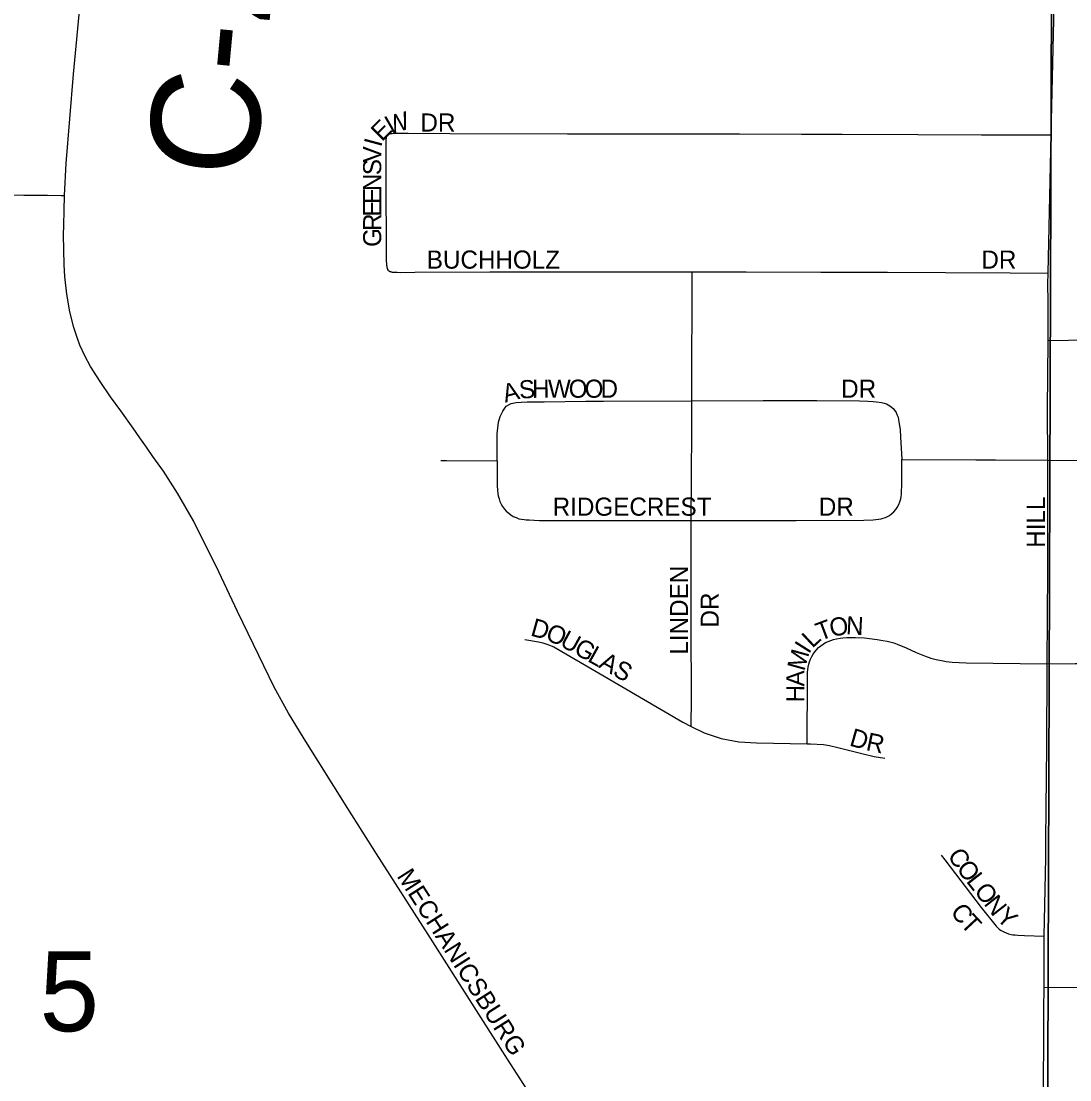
# Model space of a CAD drawing. Extents: x 1985906 to 2360102, y 891258 to 1222054.
# Drawn here: x 2116966 to 2119861, y 1022506 to 1025429 of the extents above; entities that cross this region are included whole.
import ezdxf

# ---------------------------------------------------------------- set-up
doc = ezdxf.new("R2010")
doc.units = 0
for name, color, linetype in [('GM_X_City_Street', 7, 'Continuous'), ('GM_X_City_Street_Text', 7, 'Continuous'), ('GM_X_County_Road', 7, 'Continuous'), ('GM_X_County_Road_Text', 7, 'Continuous'), ('GM_X_Section', 7, 'Continuous'), ('GM_X_Section_Text', 7, 'Continuous')]:
    doc.layers.add(name, color=color, linetype=linetype)

msp = doc.modelspace()

# ---------------------------------------------------------------- linework, layer by layer
at = {"layer": 'GM_X_City_Street'}
for points in [[(2119809.9, 1025114.6), (2119818.9, 1025512.3), (2119819, 1025514.2)], [(2117980.2, 1024740.1), (2117978.5, 1024742.9), (2117977.8, 1024744.1), (2117977.3, 1024745.4), (2117976.8, 1024746.8), (2117976.3, 1024748.8), (2117975.9, 1024751.1), (2117975.4, 1024754.4), (2117975, 1024758.5), (2117974.5, 1024766.7), (2117974.5, 1024778), (2117974.5, 1024785.3), (2117973.8, 1024994.6), (2117973.7, 1025052.2), (2117973.7, 1025098.3), (2117973.8, 1025101.2), (2117973.8, 1025103.9), (2117974, 1025105.3), (2117974.1, 1025106.9), (2117974.4, 1025109.2), (2117974.6, 1025110), (2117974.9, 1025110.8), (2117975.2, 1025111.6), (2117975.6, 1025112.4), (2117976.5, 1025113.8), (2117977.6, 1025114.7), (2117978.7, 1025115.6), (2117979.5, 1025116.1), (2117980.6, 1025116.6), (2117981.6, 1025117), (2117984.1, 1025117.8), (2117987, 1025118.4), (2117990, 1025118.8), (2117994.3, 1025119.2), (2117999.6, 1025119.3), (2118004.5, 1025119.3), (2118018.3, 1025119.3), (2118034.6, 1025119.4), (2118149.3, 1025118.3), (2118474.2, 1025117.3), (2118736.1, 1025117.2), (2118948.9, 1025117.7), (2119120.4, 1025117), (2119232.6, 1025116.6), (2119441.5, 1025115.9), (2119617.3, 1025115.2), (2119744.3, 1025114.8), (2119809.9, 1025114.6)], [(2119801.3, 1024733.2), (2119809.9, 1025114.6)], [(2116299.1, 1024961.3), (2116334.5, 1024960.3), (2116432.8, 1024957.3), (2116580.2, 1024953.2), (2116808, 1024950), (2116972.9, 1024948), (2117038.2, 1024948.1), (2117076.5, 1024947.3), (2117085.8, 1024947.1)], [(2118388.3, 1022439), (2118308.1, 1022563.5), (2118228.9, 1022687.5), (2118089.3, 1022907.4), (2117946.6, 1023130.3), (2117868, 1023254.9), (2117747.1, 1023447.7), (2117703.8, 1023518.7), (2117664.6, 1023590.5), (2117621.6, 1023678), (2117563.3, 1023799.4), (2117511.2, 1023908.3), (2117441.4, 1024049), (2117397.2, 1024126.1), (2117358.6, 1024186), (2117329.5, 1024226.8), (2117311.7, 1024252.8), (2117293.5, 1024278.3), (2117275.3, 1024305.4), (2117240.9, 1024353.3), (2117212.8, 1024391.8), (2117183.6, 1024433.5), (2117156.8, 1024475.7), (2117141.5, 1024504.5), (2117127.7, 1024533.8), (2117121.1, 1024552.3), (2117111.3, 1024582.8), (2117100.5, 1024626.4), (2117091.6, 1024674.8), (2117085.9, 1024723.5), (2117084.1, 1024756.2), (2117082.7, 1024838.4), (2117083.9, 1024865.6)], [(2117980.2, 1024740.1), (2117982.3, 1024738.4), (2117983.7, 1024737.7), (2117985.2, 1024737.2), (2117986.7, 1024736.7), (2117988.5, 1024736.3), (2117990.5, 1024736), (2117992.7, 1024735.7), (2117995.7, 1024735.6), (2118003.6, 1024735.5), (2118014, 1024735.2), (2118052.9, 1024735.7), (2118259.7, 1024736.3), (2118557.8, 1024736.7), (2118818, 1024737.1)], [(2118817.8, 1024380.6), (2118817.8, 1024390.5), (2118818, 1024737.1)], [(2118818, 1024737.1), (2118824.9, 1024737.1), (2118967.6, 1024736.7), (2119173.8, 1024736.2), (2119357.6, 1024735.7), (2119517.5, 1024735.2), (2119696.3, 1024733.9), (2119801.3, 1024733.2)], [(2119800.9, 1024545.8), (2119801.6, 1024654.4), (2119800.7, 1024703.3), (2119801.3, 1024733.2)], [(2119800.1, 1024216.7), (2119799.8, 1024357.9), (2119800.9, 1024545.8)], [(2120586.3, 1024469.7), (2120503.4, 1024512.7), (2120458.1, 1024533), (2120432.2, 1024541.4), (2120410.5, 1024547.8), (2120394.9, 1024550.8), (2120377.5, 1024552.5), (2120350.2, 1024553.5), (2120311.6, 1024553.3), (2120082.4, 1024550.4), (2119800.9, 1024545.8)], [(2118279.6, 1024214.7), (2118279.8, 1024289.3), (2118283.9, 1024321.8), (2118288.6, 1024337.6), (2118295.3, 1024352.5), (2118304.9, 1024365.4), (2118318.9, 1024372.9), (2118332.7, 1024376.2), (2118346.1, 1024377.2), (2118363, 1024378.2), (2118410, 1024377.9), (2118524.4, 1024380.1), (2118529.8, 1024380.1), (2118573.8, 1024379.8), (2118817.8, 1024380.6)], [(2118815.7, 1024050.4), (2118816.4, 1024161.3), (2118817.4, 1024311), (2118817.8, 1024380.6)], [(2118817.8, 1024380.6), (2119014.7, 1024381.2), (2119162.2, 1024381.5), (2119280.6, 1024380.6), (2119303.6, 1024380), (2119318.3, 1024379.2), (2119327.7, 1024378.2), (2119341.3, 1024376), (2119348.2, 1024374.3), (2119354.5, 1024371.9), (2119359.8, 1024369.3), (2119364.3, 1024366.7), (2119367.7, 1024364.3), (2119373.2, 1024359.6), (2119377.4, 1024354.8), (2119381.4, 1024348.8), (2119383.7, 1024343.2), (2119386.8, 1024335.2), (2119388.2, 1024328.5), (2119390.3, 1024316.9), (2119392.4, 1024301.5), (2119394, 1024279.9), (2119396.8, 1024218.9)], [(2118124.4, 1024216.3), (2118140.2, 1024215.9), (2118279.6, 1024214.7)], [(2118279.6, 1024214.7), (2118279.9, 1024163.8), (2118279.9, 1024162.7), (2118280.1, 1024145.6), (2118280.8, 1024134.3), (2118281.8, 1024124.7), (2118282.9, 1024118.2), (2118285.3, 1024110), (2118287.6, 1024102.6), (2118291.1, 1024095.2), (2118294.7, 1024088.9), (2118300.3, 1024081.8), (2118305.1, 1024076.3), (2118311.8, 1024070.7), (2118317.7, 1024065.9), (2118324, 1024061.7), (2118332, 1024058.2), (2118340.2, 1024055.3), (2118347.6, 1024053.6), (2118354.1, 1024052.7), (2118360.1, 1024052.2), (2118368.1, 1024051.7), (2118382.4, 1024050.8), (2118397, 1024050.5), (2118567.2, 1024050.5), (2118627.3, 1024050.4), (2118815.7, 1024050.4)], [(2118815.7, 1024050.4), (2118868.7, 1024050.2), (2118977.4, 1024050.4), (2119105.6, 1024050.7), (2119292.3, 1024051.1), (2119317.7, 1024052.3), (2119340.2, 1024055.1), (2119345.9, 1024056.6), (2119351.8, 1024058.4), (2119355.7, 1024060), (2119363.3, 1024064.4), (2119369.6, 1024069.3), (2119374.9, 1024074.2), (2119380.5, 1024080.6), (2119384.3, 1024086.3), (2119388.7, 1024094.6), (2119391.7, 1024102.2), (2119394.1, 1024110), (2119395.8, 1024116.8), (2119396.4, 1024121.8), (2119396.7, 1024130.1), (2119397.2, 1024146.8), (2119396.8, 1024218.9)], [(2119396.8, 1024218.9), (2119601.3, 1024217.8), (2119655.5, 1024217.5), (2119800.1, 1024216.7)], [(2119798.9, 1023655), (2119800.1, 1023912.6), (2119800.2, 1024206.6), (2119800.1, 1024216.7)], [(2119800.1, 1024216.7), (2119976.8, 1024215.4), (2120092.8, 1024213.8), (2120154.3, 1024213.3)], [(2118815.9, 1023481.9), (2118816.1, 1023560.1), (2118815.9, 1023757.8), (2118815.8, 1023874.1), (2118815.7, 1024050.4)], [(2118356.8, 1023721.8), (2118394.4, 1023715.5), (2118405.9, 1023712.9), (2118417, 1023709.3), (2118436, 1023701.5), (2118564.2, 1023626.8), (2118792.5, 1023493.7), (2118815.9, 1023481.9)], [(2119135.6, 1023433.7), (2119136.5, 1023613.3), (2119137, 1023631.4), (2119138.4, 1023645.7), (2119140.3, 1023653.5), (2119142.4, 1023660.1), (2119145.1, 1023667.6), (2119148.6, 1023674.6), (2119152.7, 1023681.7), (2119156.9, 1023687.8), (2119167.4, 1023699.3), (2119173.7, 1023704.4), (2119179.8, 1023708.9), (2119186.9, 1023713.1), (2119193.6, 1023716.3), (2119208.5, 1023721.5), (2119216.5, 1023723.5), (2119227, 1023725.7), (2119234.7, 1023726.6), (2119245.1, 1023727), (2119255.8, 1023727.3), (2119269.2, 1023727.2), (2119294.3, 1023726.1), (2119307.7, 1023724.7), (2119329.2, 1023721.7), (2119345.1, 1023719.2), (2119356.9, 1023716.8), (2119375.5, 1023712.3), (2119384.3, 1023709.1), (2119408.8, 1023698.7), (2119436.8, 1023686), (2119459.5, 1023676.4), (2119477.2, 1023670.3), (2119491.7, 1023666.3), (2119506.5, 1023663.4), (2119519.7, 1023661), (2119536.1, 1023659.2), (2119575.1, 1023657.2), (2119798.9, 1023655)], [(2119790.2, 1022903), (2119794.6, 1023119.5), (2119795.1, 1023167.5), (2119797.9, 1023428.3), (2119798.9, 1023644.2), (2119798.9, 1023655)], [(2119798.9, 1023655), (2119875.6, 1023655.7), (2120088, 1023655.3), (2120447.5, 1023654), (2120615.9, 1023653.3)], [(2118815.9, 1023481.9), (2118851.5, 1023464.2), (2118898.2, 1023448.1), (2118946.8, 1023439.4), (2118996.2, 1023436.4), (2119135.6, 1023433.7)], [(2119135.6, 1023433.7), (2119144.7, 1023433.6), (2119180.6, 1023432.2), (2119197.6, 1023429.3), (2119220.5, 1023423.4), (2119290.2, 1023405.9), (2119321, 1023399), (2119350.5, 1023393.8)], [(2119505.7, 1023126.5), (2119516, 1023113.6), (2119616.3, 1022982.2), (2119657.5, 1022930.5), (2119665.9, 1022922.6), (2119669.8, 1022919.8), (2119673.2, 1022917.7), (2119679.1, 1022914.7), (2119684.9, 1022911.9), (2119692.2, 1022909.5), (2119699, 1022907.7), (2119704, 1022906.9), (2119710.6, 1022906.1), (2119717.8, 1022905.4), (2119735.7, 1022904.3), (2119790.2, 1022903)], [(2119789.8, 1022762.1), (2119790.2, 1022903)], [(2119787.5, 1022107), (2119786.3, 1022260.2), (2119788.8, 1022414.6), (2119789.6, 1022701.1), (2119789.8, 1022762.1)], [(2119789.8, 1022762.1), (2120046.3, 1022761), (2120243.9, 1022760.3), (2120358.8, 1022759.5), (2120655.9, 1022757.6)]]:
    msp.add_lwpolyline(points, dxfattribs=at)
at = {"layer": 'GM_X_County_Road'}
for points in [[(2117085.8, 1024947.1), (2117090.3, 1025035.6), (2117110.6, 1025281.9), (2117129.6, 1025485.7)], [(2117083.9, 1024865.6), (2117084.8, 1024906), (2117085.8, 1024947.1)]]:
    msp.add_lwpolyline(points, dxfattribs=at)
at = {"layer": 'GM_X_Section'}
for points in [[(2114539.2, 1025530.7), (2119810.6, 1025501.6), (2119792.3, 1020106.2), (2114408.8, 1020130.7), (2114411.1, 1025533.9)], [(2119810.6, 1025501.6), (2125102, 1025486.6), (2125107.5, 1020101.4), (2119792.3, 1020106.2)]]:
    msp.add_lwpolyline(points, close=True, dxfattribs=at)

# ---------------------------------------------------------------- texts
at = {"layer": 'GM_X_City_Street_Text'}
for s, rotation, p in [('W', 15, (2117980.6, 1025116)), ('DR', 0, (2118068.1, 1025123.9)), ('E', 45, (2117961.7, 1025094.6)), ('V', 90, (2117959.9, 1025038.7)), ('I', 75, (2117959.4, 1025079.2)), ('S', 90, (2117959.9, 1025003.5)), ('N', 90, (2117959.9, 1024959.5)), ('E', 90, (2117959.9, 1024924.3)), ('E', 90, (2117959.9, 1024889.1)), ('R', 90, (2117959.9, 1024849.5)), ('G', 90, (2117959.9, 1024805.5)), ('BUCHHOLZ', 0, (2118085.7, 1024745.5)), ('DR', 0, (2119616.9, 1024745.5)), ('S', 4.4301, (2118342.1, 1024386.1)), ('H', 0.4043, (2118376.3, 1024388.8)), ('W', 0, (2118420.2, 1024389.1)), ('O', 0, (2118477.4, 1024389.1)), ('O', 0, (2118521.4, 1024389.1)), ('D', 0, (2118565.4, 1024389.1)), ('DR', 0, (2119229.7, 1024389.1)), ('A', 14.911, (2118302, 1024375.2)), ('RIDGECREST', 0, (2118433.3, 1024063.5)), ('DR', 0, (2119168.1, 1024063.5)), ('HILL', 90, (2119792.3, 1023974.9)), ('LINDEN', 90, (2118806.9, 1023680.1)), ('DR', 90, (2118891.8, 1023754.9)), ('D', 344.4344, (2118369.7, 1023733.2)), ('T', 20.5305, (2119171.3, 1023717.3)), ('O', 9.6851, (2119201.8, 1023729)), ('N', 357.1905, (2119242.3, 1023736.2)), ('O', 337.5777, (2118410.6, 1023721.9)), ('U', 331.1619, (2118450, 1023705.8)), ('L', 43.2707, (2119150.1, 1023696)), ('G', 330.8244, (2118488.5, 1023684.6)), ('I', 57.6495, (2119140.4, 1023679.9)), ('L', 330.8334, (2118526.9, 1023663.1)), ('A', 330.8244, (2118557.6, 1023646)), ('M', 74.5037, (2119127.9, 1023632.6)), ('S', 330.8334, (2118596, 1023624.5)), ('A', 89.7112, (2119128.1, 1023592)), ('H', 89.7049, (2119127.9, 1023548)), ('D', 344.1612, (2119250.1, 1023429.5)), ('R', 348.1178, (2119296, 1023416.6)), ('C', 303.3904, (2119521.8, 1023125.6)), ('O', 307.8744, (2119546, 1023089)), ('MECHANICSBURG', 302.5072, (2118001.5, 1023068.8)), ('L', 308.007, (2119573.1, 1023054.2)), ('O', 308.0044, (2119594.8, 1023026.5)), ('N', 308.0044, (2119621.9, 1022991.8)), ('C', 307.7855, (2119529.4, 1022969.6)), ('Y', 317.4143, (2119655.1, 1022950.6)), ('T', 312.922, (2119556.8, 1022934.6))]:
    msp.add_text(s, height=50, rotation=rotation, dxfattribs=at).set_placement(p)
at = {"layer": 'GM_X_County_Road_Text'}
msp.add_text('C-22', height=300, rotation=84.6569, dxfattribs=at).set_placement((2117610.6, 1024990.2))
at = {"layer": 'GM_X_Section_Text'}
msp.add_text('5', height=221, rotation=0, dxfattribs=at).set_placement((2117016.5, 1022640.4))

doc.saveas('drawing.dxf')
